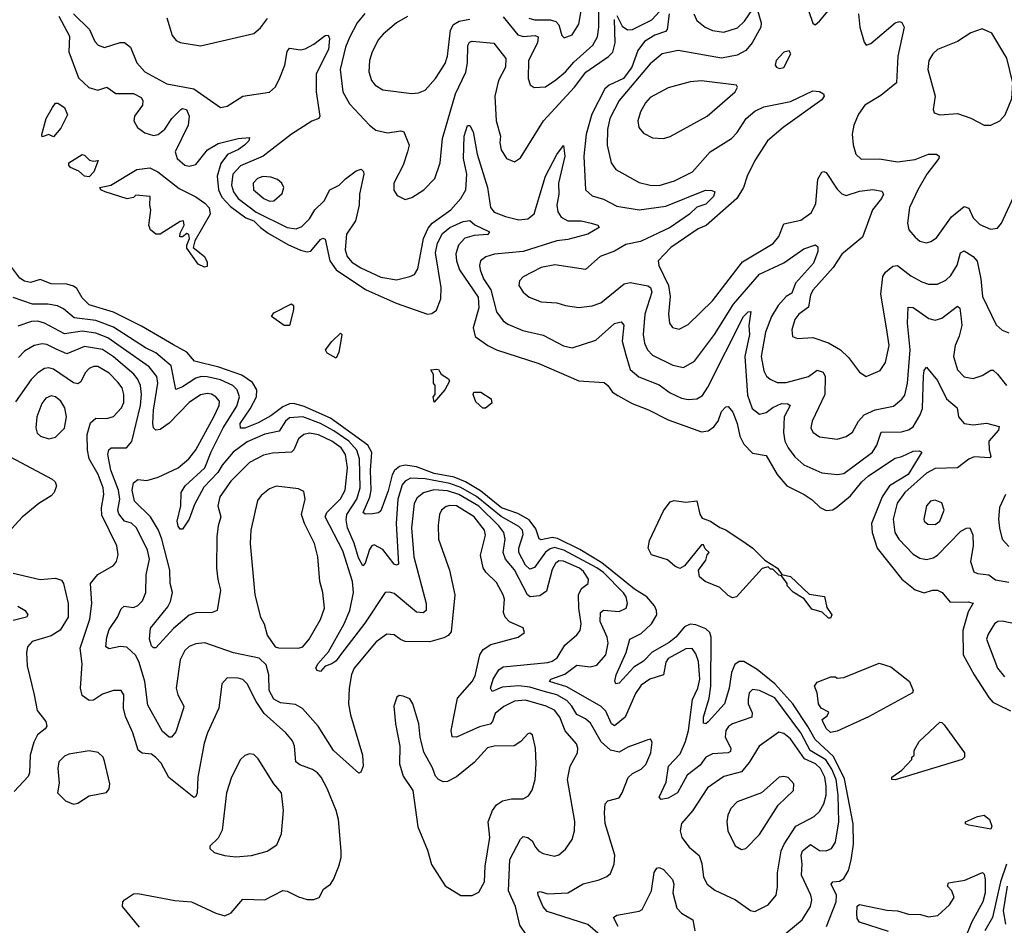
# Model space of a CAD drawing. Extents: x 1771496 to 1971148, y 471553 to 643630.
# Tile 517 of 656: x 1839014 to 1843435, y 631630 to 635699. Entities that reach past the tile are written whole.
import ezdxf

# ---------------------------------------------------------------- set-up
doc = ezdxf.new("R2010")
doc.units = 0

msp = doc.modelspace()

# ---------------------------------------------------------------- linework, layer by layer
at = {"layer": '0CON10XD'}
for points in [[(1842557.1, 635735), (1842575, 635683.3), (1842585, 635676.2), (1842605, 635692), (1842722.7, 635835)], [(1841185, 635712.2), (1841251.3, 635631.3), (1841275, 635623.7), (1841327.7, 635627.7), (1841341.2, 635621.2), (1841338.4, 635595), (1841299, 635515), (1841296.5, 635435), (1841305.6, 635405.6), (1841324.2, 635394.2), (1841375, 635396.9), (1841421.1, 635428.9), (1841465, 635464.6), (1841501.9, 635508.1), (1841587.2, 635585), (1841607.7, 635622.3), (1841614.4, 635665.6), (1841614.5, 635775)], [(1839255.8, 635725), (1839327.9, 635655), (1839350.8, 635600.8), (1839366, 635585), (1839395, 635574.5), (1839465, 635596.9), (1839485, 635595.7), (1839510.8, 635575), (1839539.1, 635505), (1839575, 635463.8), (1839675, 635410), (1839795, 635388.1), (1839915, 635304.2), (1839945, 635310), (1840015.5, 635354.5), (1840135, 635373.6), (1840162.6, 635397.4), (1840181.9, 635438.1), (1840204.2, 635495), (1840214.8, 635555.2), (1840225, 635570.8), (1840275, 635563.5), (1840295, 635567.3), (1840335, 635588.8), (1840385, 635628.1), (1840399.1, 635629.1), (1840404.4, 635614.4), (1840399.8, 635565), (1840345.3, 635455), (1840344.7, 635375), (1840361.1, 635265), (1840357.5, 635255), (1840325, 635242.5), (1840235, 635184.6), (1840107.3, 635085), (1840005, 635042.4), (1839970.4, 635005), (1839964.1, 634955), (1839973.4, 634925), (1839994.5, 634895), (1840075, 634834.6), (1840215, 634765.2), (1840255, 634758.9), (1840280.7, 634769.3), (1840315, 634804.6), (1840339.2, 634845), (1840380.4, 634885), (1840406.4, 634933.6), (1840447.8, 634955), (1840476.1, 634983.9), (1840525, 635019.4), (1840546.7, 635026.7), (1840557.3, 635017.3), (1840558.5, 635005), (1840539.8, 634915), (1840538.8, 634865), (1840521.2, 634795), (1840481.8, 634735), (1840475.8, 634665), (1840483.6, 634635), (1840505, 634609.7), (1840545, 634583.3), (1840635, 634541.7), (1840705, 634530), (1840765.4, 634544.6), (1840786, 634554), (1840801.2, 634578.8), (1840827.3, 634715), (1840847.4, 634762.6), (1840866.1, 634783.9), (1840949.7, 634845), (1840994.7, 634895), (1841016.6, 634935), (1841021.3, 635005), (1841006.1, 635075), (1841009.7, 635175), (1841025, 635223.3), (1841035, 635223.8), (1841050, 635195), (1841067.4, 635095), (1841114, 634945), (1841127.3, 634855), (1841145, 634834.7), (1841195, 634814.8), (1841255, 634799.2), (1841295, 634803.4), (1841323.4, 634826.6), (1841375.3, 634995), (1841425, 635092.5), (1841455, 635133.3), (1841461.6, 635085), (1841432.9, 634965), (1841435.2, 634915), (1841425.8, 634865.8), (1841430.8, 634835), (1841445, 634811.2), (1841475, 634795.8), (1841534.7, 634794.7), (1841580, 634785), (1841610, 634775), (1841616, 634765), (1841565, 634735.7), (1841475, 634711.8), (1841425, 634705.8), (1841275, 634656.8), (1841145.3, 634644.7), (1841107.4, 634632.6), (1841083.6, 634615), (1841078.2, 634595), (1841081.2, 634575), (1841096.9, 634535), (1841129.4, 634485), (1841155, 634385.7), (1841184.5, 634345), (1841205, 634330.9), (1841272.9, 634302.9), (1841365, 634281.4), (1841455, 634233.8), (1841495, 634223.8), (1841601, 634259), (1841685, 634333.6), (1841715, 634341.4), (1841726, 634326), (1841719.5, 634255), (1841735, 634192.9), (1841755, 634126.7), (1841793.4, 634093.4), (1841885, 634058.1), (1841935, 634022), (1841985, 633998), (1842015, 633992.4), (1842055, 633994.6), (1842079.3, 634010.7), (1842103, 634047), (1842263.3, 634365), (1842285, 634386), (1842297, 634387), (1842288.2, 634325), (1842290.2, 634285), (1842270.2, 634185), (1842281.3, 634011.3), (1842302.3, 633952.3), (1842335, 633926.7), (1842365, 633933.5), (1842395, 633955.7), (1842435, 633974.2), (1842462.3, 633972.3), (1842472.9, 633965), (1842445.8, 633915), (1842443.4, 633843.4), (1842450.2, 633805), (1842464.7, 633775), (1842494.1, 633734.1), (1842535, 633698.9), (1842615, 633662.7), (1842685, 633655.3), (1842715, 633659.3), (1842843.5, 633755), (1842863.3, 633786.7), (1842882.2, 633845), (1842973, 633847), (1843005, 633856.5), (1843025, 633869.5), (1843057.2, 633922.8), (1843067.7, 633952.3), (1843071.6, 634098.4), (1843075, 634122.5), (1843085, 634137.5), (1843135, 634078.1), (1843175.3, 633995), (1843222.7, 633955), (1843230, 633915), (1843254.5, 633885), (1843295, 633878.8), (1843355, 633885.7), (1843411.7, 633871.7), (1843408.9, 633855), (1843365.3, 633805), (1843367.4, 633767.4)], [(1840563.7, 635726.3), (1840529, 635685), (1840495, 635618.5), (1840477.4, 635575), (1840452.9, 635475), (1840465.3, 635375), (1840495, 635320), (1840584.7, 635224.7), (1840612.6, 635202.6), (1840665, 635190), (1840725, 635199.4), (1840738.8, 635195), (1840762.1, 635135), (1840754.7, 635105.3), (1840735.4, 635044.6), (1840694.5, 634965), (1840693.5, 634933.5), (1840708.8, 634908.8), (1840745, 634891.2), (1840775, 634900), (1840828, 634935), (1840878.6, 634985), (1840901.5, 635055), (1840911.8, 635165), (1840970.4, 635365), (1841016.5, 635463.5), (1841024.5, 635505), (1841026.7, 635583.3), (1841032.9, 635597.1), (1841045, 635602.7), (1841142.7, 635592.7), (1841196.5, 635525), (1841194.6, 635485), (1841164.1, 635425), (1841146.7, 635355), (1841152.8, 635245), (1841172.7, 635175), (1841170.4, 635145), (1841175, 635113.8), (1841200, 635075), (1841235, 635060.8), (1841262.6, 635077.4), (1841365.4, 635245), (1841505, 635396.2), (1841556.5, 635463.5), (1841657, 635533), (1841676.5, 635553.5), (1841687.5, 635595), (1841685, 635700)], [(1841300, 635705), (1841325, 635698.4), (1841395, 635698.5), (1841420.6, 635690.6), (1841435.3, 635675), (1841447.5, 635627.5), (1841457.9, 635617.9), (1841495, 635630.5), (1841525, 635679.2), (1841537.7, 635755)], [(1841930.3, 635725), (1841921.2, 635655), (1841913.3, 635645), (1841865, 635630), (1841818.8, 635601.2), (1841790, 635560), (1841763.2, 635485), (1841724.8, 635435), (1841661.1, 635405), (1841641.4, 635388.6), (1841582.3, 635275), (1841557.8, 635185), (1841546.3, 635085), (1841554.7, 634934.7), (1841585, 634907.1), (1841635, 634893.1), (1841695, 634860.5), (1841795, 634844.3), (1841915, 634861), (1842092.9, 634932.9), (1842121.7, 634931.7), (1842135.7, 634925), (1842128.9, 634905), (1842095, 634869.6), (1842054.1, 634855.9), (1842021.8, 634825), (1841935, 634765.6), (1841801.9, 634701.9)], [(1842325, 635746.2), (1842343.5, 635685), (1842341.8, 635665), (1842303.5, 635595), (1842275, 635561.1), (1842235, 635539), (1842165, 635526.2), (1841970.1, 635560.1), (1841898.6, 635545), (1841845, 635500.7), (1841705.3, 635335), (1841663.2, 635255), (1841653.2, 635205), (1841652, 635135), (1841669.6, 635055), (1841690, 635025), (1841795, 634967.5), (1841844.7, 634954.7), (1841885, 634953.3), (1841954.5, 634974.5), (1842035.5, 635015), (1842114.3, 635105.7), (1842209.3, 635165), (1842235, 635191.5), (1842275.8, 635254.2), (1842315, 635287.6), (1842355, 635307.4), (1842475, 635331.2), (1842575, 635378.8), (1842605, 635376.9), (1842622.5, 635365), (1842625.6, 635355), (1842615, 635338.5), (1842441.8, 635215), (1842371.5, 635155), (1842315, 635065.7), (1842280.8, 634995), (1842264.2, 634945), (1842233.8, 634895), (1842096, 634774), (1842060.7, 634759.3), (1841937.3, 634675), (1841880.6, 634615), (1841883.1, 634595), (1841927.6, 634505), (1841934.8, 634455), (1841926.9, 634375), (1841932.2, 634335), (1841945.5, 634315.5), (1841975, 634308.1), (1842015, 634329.5), (1842124.8, 634435.2), (1842259, 634611), (1842396.6, 634693.4), (1842421.9, 634725), (1842445, 634781.1), (1842521.7, 634798.3), (1842568.3, 634831.7), (1842589.2, 634870.8), (1842597.6, 634982.4), (1842615, 635013.3), (1842625, 635016.7), (1842635, 635011.9), (1842685, 634937.3), (1842705, 634917.1), (1842725, 634909.2), (1842785, 634927.8), (1842844.1, 634935.9), (1842885, 634928.9), (1842892.2, 634915), (1842883.2, 634895), (1842842.6, 634845), (1842798.7, 634721.3), (1842705.5, 634645), (1842666.9, 634585), (1842576.6, 634485), (1842565, 634462.5), (1842555, 634407.1), (1842512.7, 634375), (1842495, 634352), (1842481.5, 634305), (1842484, 634275), (1842505.9, 634265.9), (1842575, 634271.1), (1842645, 634246.2), (1842700, 634215), (1842735, 634181.4), (1842784.2, 634115), (1842815, 634095.7), (1842876.9, 634123.1), (1842901.9, 634158.1), (1842917.5, 634235), (1842905.4, 634315), (1842880.6, 634465), (1842888.8, 634545), (1842901.1, 634565), (1842935, 634591.5), (1842955, 634594.6), (1843015, 634548), (1843065, 634520.5), (1843095, 634510.9), (1843135, 634510.5), (1843172.1, 634527.9), (1843195, 634550), (1843223.7, 634596.3), (1843238.1, 634651.9), (1843255, 634659.6), (1843295, 634634.6), (1843313.1, 634613.1), (1843329.7, 634535), (1843337.5, 634455), (1843398.3, 634328.3), (1843425, 634304.3), (1843455, 634292)], [(1841695, 635718), (1841719.7, 635669.7), (1841743.6, 635653.6), (1841765, 635655.3), (1841851.7, 635698.3), (1841887.3, 635735)], [(1842040.3, 635725), (1842054.6, 635695), (1842092.1, 635665), (1842125, 635650.8), (1842175, 635643)], [(1842175, 635643), (1842237.4, 635662.6), (1842268.1, 635691.9), (1842305, 635744.3)], [(1842780, 635725), (1842785.5, 635665), (1842805, 635597.5), (1842815, 635583.8), (1842835, 635592), (1842945, 635684.4), (1842965, 635690), (1842975, 635685.8), (1842985.7, 635665), (1842957.5, 635535), (1842951.4, 635415), (1842881.2, 635358.8), (1842809.4, 635315), (1842780, 635275), (1842758.9, 635225), (1842752.1, 635185), (1842756.9, 635136.9), (1842768.9, 635095), (1842792.3, 635072.3), (1842875, 635073.8), (1842955, 635060.7), (1843035, 635070.6), (1843095, 635094.6), (1843131.2, 635095), (1843141.9, 635085), (1843141.2, 635075), (1843087.6, 635005), (1843046.7, 634935), (1843010, 634855), (1843000, 634785), (1843006.9, 634755), (1843035, 634721.4), (1843055, 634703.3), (1843085, 634696.5), (1843105, 634701.5), (1843130.9, 634719.1), (1843197.6, 634812.4), (1843255, 634859.2), (1843275, 634852.2), (1843295, 634808.5), (1843325, 634778.1), (1843372.7, 634757.3), (1843405, 634762.5), (1843421.9, 634785), (1843477.8, 634905)], [(1839189.9, 635715), (1839237.8, 635625), (1839234.8, 635554.8), (1839277.7, 635437.7), (1839324.8, 635394.8), (1839365, 635382.3), (1839405, 635395.5), (1839445, 635367.9), (1839525, 635366.7), (1839558.8, 635348.8), (1839566.2, 635335), (1839564.7, 635315), (1839528.8, 635265), (1839526.4, 635245), (1839543.1, 635215), (1839575, 635191.1), (1839615, 635178.5), (1839635, 635183.2), (1839665, 635207.3), (1839696.9, 635255), (1839737.5, 635295), (1839745, 635300.4), (1839762.5, 635295), (1839774.7, 635265), (1839770.7, 635225), (1839711.8, 635105), (1839720.4, 635075), (1839755, 635045.3), (1839775, 635040.7), (1839805, 635048.4), (1839856.4, 635113.6), (1839905, 635142.5), (1839995.4, 635165.4), (1840045, 635170), (1840042.5, 635155), (1840022.9, 635135), (1839996.4, 635115), (1839946.2, 635093.8), (1839916.9, 635053.1)], [(1839675, 635706.7), (1839698.3, 635628.3), (1839715.7, 635605.7), (1839735, 635596), (1839825, 635582), (1840065, 635637.1), (1840095, 635662.5), (1840126, 635704)], [(1840755, 635712.5), (1840705.4, 635684.6), (1840645.5, 635634.5), (1840625, 635609.2), (1840596.4, 635555), (1840584.6, 635515), (1840581.2, 635465), (1840593.1, 635425), (1840610, 635405), (1840645, 635383.6), (1840775, 635367.8), (1840805, 635370), (1840835, 635381.9), (1840881.1, 635435), (1840925, 635502.5), (1840935.3, 635535), (1840948.5, 635651.5), (1840962.4, 635677.6), (1840987.3, 635692.7), (1841035, 635701.9)], [(1843375, 635224.2), (1843415, 635244.2), (1843439.2, 635270.8), (1843469.5, 635345), (1843473.4, 635415), (1843446.1, 635526.1), (1843378.8, 635638.8), (1843335, 635657.5), (1843285, 635640), (1843225, 635600.6), (1843135.7, 635565), (1843114.4, 635545), (1843095.6, 635515), (1843091.1, 635475), (1843124.5, 635355), (1843116, 635295), (1843120, 635280), (1843145, 635271.1), (1843225, 635277.1), (1843285, 635256.7), (1843345, 635224.3), (1843375, 635224.2)], [(1842425, 635480), (1842445, 635483.8), (1842476.7, 635545), (1842468.3, 635558.3), (1842445, 635553.3), (1842411.2, 635515), (1842406.7, 635495), (1842412.5, 635485), (1842425, 635480)], [(1841905, 635165.7), (1841935, 635174.3), (1842100, 635265), (1842226, 635375), (1842236.7, 635395), (1842232.5, 635405), (1842075.5, 635424.5), (1842025, 635419.5), (1841925, 635392.5), (1841845, 635348.5), (1841823.5, 635325), (1841801.5, 635285), (1841789.1, 635245), (1841793.9, 635213.9), (1841815, 635188.6), (1841855, 635168.6), (1841905, 635165.7)], [(1839165, 635172.5), (1839145, 635182.5), (1839115, 635172.5), (1839113, 635183), (1839133.3, 635255), (1839161.2, 635305), (1839175, 635323.3), (1839185, 635324), (1839215, 635304.4), (1839228.5, 635271.5), (1839199.2, 635210.8), (1839165, 635172.5)], [(1839325, 634993.3), (1839305, 634995.7), (1839278.8, 635018.8), (1839242.5, 635035), (1839234.2, 635045), (1839234.1, 635055.9), (1839295, 635092.5), (1839305, 635090), (1839327.5, 635067.5), (1839345, 635062.5), (1839366.7, 635066.7), (1839346, 635015), (1839325, 634993.3)], [(1839843, 634587), (1839815, 634600), (1839765, 634672.5), (1839764.3, 634685.7), (1839776.7, 634715), (1839773, 634733), (1839765, 634737.5), (1839745, 634723.3), (1839733.3, 634723.3), (1839735, 634740), (1839752.5, 634775), (1839750, 634795), (1839735, 634792.5), (1839645, 634735.7), (1839625, 634735.8), (1839601.2, 634755), (1839594.3, 634774.3), (1839602.5, 634842.5), (1839597.5, 634865), (1839600, 634905), (1839535, 634910), (1839525, 634900), (1839496.2, 634893.8), (1839397.5, 634925), (1839377.5, 634935), (1839373.3, 634945), (1839422.5, 634955), (1839540, 635025), (1839597.5, 635032.5), (1839634.3, 635015), (1839730.4, 634940.4), (1839805, 634902.9), (1839845, 634874.4), (1839865, 634853.8), (1839869.2, 634825), (1839800, 634705), (1839793.3, 634675), (1839843.3, 634635), (1839855, 634610), (1839855, 634590), (1839843, 634587)], [(1839916.9, 635053.1), (1839900.3, 634995), (1839906.6, 634935), (1839921.9, 634901.9), (1839960.2, 634860.2), (1840029, 634809), (1840065.6, 634795), (1840094.5, 634764.5), (1840130.1, 634740.1), (1840218.3, 634688.3), (1840275, 634663.3), (1840305, 634655.8), (1840321.6, 634658.4), (1840365, 634711.9), (1840375, 634717.1), (1840385, 634712.5), (1840406.1, 634615), (1840434.6, 634574.6), (1840566.7, 634486.7), (1840704.8, 634424.8), (1840845, 634375.4), (1840865, 634378.2), (1840885.7, 634394.3), (1840904.7, 634445), (1840906.8, 634495), (1840881.2, 634651.2), (1840889.3, 634695), (1840912.6, 634737.4), (1840945, 634765.1), (1841005, 634792.4), (1841035, 634796.9), (1841057.6, 634777.6), (1841123.8, 634745), (1841116.3, 634733.7), (1841055, 634729.1), (1841012.7, 634717.3), (1840984.8, 634685.2), (1840972.7, 634647.3), (1840975.3, 634614.7), (1840988.7, 634575), (1841072.2, 634452.2), (1841075.8, 634404.2), (1841050.5, 634315), (1841059.6, 634275), (1841116.5, 634235), (1841155, 634215.9), (1841345, 634154.6), (1841525, 634076.1), (1841638.6, 634068.6), (1841655, 634055.8), (1841675, 634025.5), (1841700.1, 634010.1), (1841763.9, 633973.9), (1841836.6, 633946.6), (1841925, 633900.3), (1842075, 633847.2), (1842105, 633851.6), (1842130.1, 633869.9), (1842150.2, 633895), (1842165, 633937.8), (1842185, 633960), (1842195, 633960.8), (1842215.9, 633935), (1842235.2, 633885), (1842247.6, 633827.6), (1842265, 633791.9), (1842305, 633750.5), (1842365, 633740.8), (1842415.7, 633655.7), (1842459.1, 633605), (1842535.6, 633565), (1842571.6, 633541.6), (1842607.6, 633507.6), (1842635, 633493.8), (1842665, 633496.9), (1842685, 633509.3), (1842745, 633559.5), (1842795, 633622.2), (1842825, 633649.2), (1842945, 633729.2), (1842975, 633736.7), (1843025, 633760.3), (1843052.1, 633762.1), (1843064, 633755), (1843002.6, 633655), (1842919.5, 633605), (1842887.2, 633555), (1842838.5, 633435), (1842841.1, 633395), (1842864.1, 633325), (1842975, 633185.4), (1843035, 633136.4), (1843075, 633123.1), (1843112.5, 633135), (1843135.6, 633135.6), (1843155.5, 633125.5), (1843192.1, 633082.1), (1843272.5, 633082.5), (1843295, 633076.7), (1843272.2, 633037.8), (1843249, 632955), (1843250.7, 632845), (1843298.9, 632755), (1843365, 632653.1), (1843383, 632633), (1843405, 632622.4), (1843462.8, 632592.8)], [(1840135, 634883.7), (1840155, 634884.7), (1840192.6, 634917.4), (1840199.2, 634945), (1840190.8, 634965), (1840171.4, 634981.4), (1840141.5, 634991.5), (1840105, 634993.9), (1840081.9, 634985), (1840062.7, 634965), (1840062.9, 634935), (1840110, 634895), (1840135, 634883.7)], [(1841801.9, 634701.9), (1841735, 634689.4), (1841685, 634658.5), (1841620.8, 634635), (1841555, 634576.2), (1841417, 634597), (1841355.3, 634584.7), (1841275, 634544), (1841257.5, 634525), (1841255.7, 634505), (1841274.4, 634475), (1841301.7, 634451.7), (1841355, 634430.4), (1841425, 634426.5), (1841464.1, 634414.1), (1841525, 634405.5), (1841585, 634412.7), (1841622.7, 634427.3), (1841727.5, 634512.5), (1841755, 634517.4), (1841835, 634503.2), (1841845.8, 634495), (1841851.6, 634475), (1841821.1, 634375), (1841813.6, 634283.6), (1841818.8, 634245), (1841832.8, 634215), (1841855, 634191.5), (1841947.3, 634147.3), (1841995, 634136.2), (1842043.6, 634165), (1842134.2, 634285), (1842219.4, 634420.6), (1842336.2, 634555), (1842445, 634605.9), (1842535, 634669.5), (1842587.3, 634687.3), (1842597.8, 634677.8), (1842598, 634658), (1842578.4, 634605), (1842497.8, 634515), (1842480.6, 634469.4), (1842455, 634454.7), (1842420, 634415), (1842389.3, 634365), (1842363, 634295), (1842343.8, 634185), (1842355, 634121.4), (1842367.1, 634097.1), (1842383.2, 634083.2), (1842415, 634069.3), (1842455, 634068.6), (1842555, 634095.8), (1842595, 634124), (1842621.5, 634115), (1842630.2, 634095), (1842629.7, 634015), (1842571.8, 633895), (1842566.9, 633865), (1842575.7, 633845), (1842604.7, 633824.7), (1842685, 633814.5), (1842724.6, 633825.4), (1842753.1, 633845), (1842780, 633895), (1842805, 633923.1), (1842854.8, 633945.2), (1842938.1, 633961.9), (1842975, 633993.5), (1842987.8, 634012.2), (1843000.9, 634065), (1843012.4, 634215), (1843000.7, 634335), (1843002.9, 634407.1), (1843025, 634405.5), (1843096.6, 634356.6), (1843125, 634348), (1843155, 634358.4), (1843225, 634411.9), (1843235, 634403.3), (1843242, 634355), (1843243.6, 634325), (1843232.4, 634277.6), (1843213.8, 634235), (1843207.1, 634185), (1843225.4, 634125), (1843255, 634093.6), (1843295, 634087.1), (1843335, 634099.6), (1843375, 634124.5), (1843385, 634123.5), (1843405, 634106.7), (1843444.2, 634055)], [(1842635.9, 631625), (1842680.6, 631735), (1842681.6, 631765), (1842657.8, 631815), (1842665.5, 631824.5), (1842695, 631828.4), (1842715, 631840), (1842735, 631875.5), (1842747.9, 631922.1), (1842757.6, 631995), (1842756.8, 632085), (1842717.2, 632287.2), (1842668.7, 632388.7), (1842585, 632464), (1842553.3, 632523.3), (1842485.4, 632625.4), (1842405, 632714.9), (1842325, 632779), (1842265, 632815.3), (1842245, 632815.3), (1842225, 632802.1), (1842209.6, 632765), (1842199.4, 632695), (1842178.9, 632625), (1842105, 632544), (1842095, 632535.5), (1842085, 632538), (1842083.9, 632565), (1842109.1, 632650.9), (1842116.8, 632705), (1842118.5, 632925), (1842112.1, 632945), (1842095, 632962.3), (1842049.5, 632979.5), (1842025, 632982.2), (1841999.4, 632970.6), (1841960, 632925), (1841929.6, 632900.4), (1841853.5, 632856.5), (1841815, 632815.9), (1841771.1, 632788.9), (1841705, 632717.5), (1841690, 632715), (1841686, 632726), (1841692.1, 632755), (1841737.1, 632855), (1841754.2, 632915.8), (1841805, 632940.8), (1841851.1, 632985), (1841874.7, 633025), (1841873.7, 633045), (1841864.2, 633065), (1841830.4, 633105), (1841775, 633140.5), (1841627.7, 633257.7), (1841529, 633319), (1841428.1, 633368.1), (1841405, 633371.9), (1841355, 633362.2), (1841345.7, 633365.7), (1841330.9, 633410.9), (1841301.1, 633451.1), (1841250.5, 633480.5), (1841177.2, 633505), (1841082.2, 633582.2), (1841015, 633622.5), (1840965, 633643.7), (1840875, 633660.4), (1840795, 633689.7), (1840745, 633697.4), (1840719.3, 633690.7), (1840696.4, 633673.6), (1840685.8, 633654.2), (1840667.8, 633582.2), (1840635, 633492), (1840625, 633482.5), (1840598.6, 633478.6), (1840565, 633477.5), (1840555.6, 633485), (1840586.4, 633553.6), (1840592, 633585), (1840589.4, 633675), (1840594.8, 633754.8), (1840576.5, 633786.5), (1840409, 633909), (1840291, 633961), (1840245, 633974.3), (1840225, 633972.6), (1840195, 633958.9), (1840141.3, 633918.7), (1840085, 633887.1), (1840025, 633863.8), (1840005, 633863.7), (1840003.1, 633885), (1840049.4, 633950.6), (1840077.4, 634005), (1840079.3, 634035), (1840059.4, 634069.4), (1840010.9, 634100.9), (1839907.4, 634137.4), (1839799.2, 634165), (1839763.8, 634205), (1839705, 634238.2), (1839561.4, 634321.4), (1839435, 634384.1), (1839325, 634417.3), (1839295, 634449.3), (1839270.8, 634490.8), (1839255, 634501.6), (1839225, 634509.8), (1839155, 634511.7), (1839105, 634531.8), (1839062.2, 634517.8), (1839035, 634523.9), (1839015, 634537.3), (1838955.3, 634615.3)], [(1842390.1, 631539.9), (1842527.9, 631655), (1842564.6, 631715), (1842570.3, 631745), (1842566.5, 631765), (1842524.7, 631855), (1842527.8, 631905), (1842522.3, 631945), (1842528.8, 631965), (1842565, 631992.3), (1842605, 631966.2), (1842635.4, 631964.6), (1842659.2, 631975), (1842677.2, 632002.8), (1842692.5, 632095), (1842688.8, 632215), (1842679.4, 632285), (1842661.2, 632331.2), (1842633.2, 632373.2), (1842563.2, 632415), (1842522, 632495), (1842405, 632651.2), (1842335, 632684.3), (1842305, 632690), (1842288.8, 632675), (1842284.1, 632645), (1842285.3, 632625), (1842302.6, 632585), (1842300.9, 632565), (1842214.4, 632535), (1842196.7, 632523.3), (1842184, 632505), (1842181.6, 632475), (1842207.6, 632425), (1842205, 632411.1), (1842195, 632404.3), (1842125, 632400), (1842095.4, 632385), (1842070, 632350), (1842011.6, 632305), (1841967.1, 632225), (1841925, 632201.8), (1841894.6, 632194.6), (1841885.7, 632205), (1841916.7, 632273.3), (1841926.6, 632345), (1841979.2, 632400.8), (1842004.1, 632455), (1842016.6, 632505), (1842035.6, 632645), (1842059.4, 632695), (1842067.7, 632735), (1842062, 632815), (1842050.3, 632850.3), (1842033.1, 632873.1), (1842005, 632872.5), (1841925, 632828.7), (1841915, 632812), (1841904.4, 632755.6), (1841843.1, 632735), (1841805, 632708.2), (1841778.3, 632671.7), (1841732.6, 632565), (1841685, 632526.1), (1841670.9, 632535), (1841645, 632592.7), (1841625, 632613.5), (1841471.2, 632701.2), (1841393.3, 632725), (1841398.8, 632735), (1841462, 632758), (1841515, 632798.4), (1841575, 632791.8), (1841605, 632798), (1841645.9, 632845), (1841656.8, 632896.8), (1841651.9, 632925), (1841620.5, 632995), (1841622.1, 633035), (1841635, 633045.4), (1841705, 633040.3), (1841737.5, 633055), (1841743.6, 633075), (1841737.1, 633105), (1841725, 633123.5), (1841635.4, 633215), (1841605, 633236.7), (1841457.3, 633315), (1841415, 633326.7), (1841395, 633321.5), (1841375, 633307), (1841325, 633237.7), (1841305, 633230), (1841285, 633248.2), (1841255.2, 633305), (1841254.5, 633325), (1841274.8, 633385), (1841270.9, 633405), (1841255, 633422), (1841175, 633466.1), (1841065, 633555.9), (1840995, 633596.8), (1840945, 633615.4), (1840835, 633636.4), (1840768.8, 633638.8), (1840745.3, 633625), (1840731.7, 633608.3), (1840712.4, 633545), (1840703.8, 633435), (1840715, 633252), (1840705, 633247.3), (1840695, 633251.8), (1840645, 633318.2), (1840605, 633338.6), (1840595, 633334.3), (1840585, 633318.6), (1840565, 633256.7), (1840555, 633245.5), (1840535, 633280.9), (1840516.1, 633346.1), (1840486.1, 633415), (1840479.1, 633450.9), (1840482.6, 633475), (1840527, 633545), (1840542.7, 633595), (1840539.9, 633725), (1840527.4, 633765), (1840491.7, 633805), (1840425, 633851.8), (1840365, 633883.8), (1840285, 633915.1), (1840225, 633910.2), (1840208, 633895), (1840179.6, 633849.6), (1840115, 633836.2), (1840035, 633801.5), (1839973, 633755), (1839922.8, 633697.2), (1839903.8, 633665), (1839840.9, 633599.1), (1839799.3, 633520.7), (1839775, 633454), (1839745, 633410), (1839735, 633410), (1839725, 633423.8), (1839720.9, 633445), (1839737.1, 633515), (1839738.5, 633575), (1839757.1, 633605), (1839845.2, 633684.8), (1839873.4, 633756.6), (1839927.1, 633865), (1839988.4, 633961.6), (1840000.9, 634005), (1839990, 634035), (1839970.7, 634055), (1839915, 634080.6), (1839855.9, 634094.1), (1839828.8, 634095), (1839805, 634087.8), (1839745, 634049.3), (1839715, 634036.9), (1839693.4, 634143.4), (1839625, 634202.1), (1839578.2, 634225), (1839435, 634317.6), (1839355, 634346.8), (1839258.7, 634358.7), (1839210.4, 634400.4), (1839183.1, 634413.1), (1839140.1, 634420.1), (1839070.6, 634420.6), (1838985, 634450.3)], [(1840225, 634324.2), (1840201.4, 634325), (1840144, 634365), (1840155, 634381.2), (1840235, 634422.5), (1840242.5, 634415), (1840243.8, 634395), (1840225, 634324.2)], [(1839652.7, 633365), (1839636.5, 633405), (1839600.9, 633465), (1839530, 633535), (1839519.5, 633585), (1839525, 633618), (1839545, 633632.2), (1839585, 633628.8), (1839635, 633643.1), (1839725, 633685.3), (1839774, 633726), (1839804.5, 633765.5), (1839886.1, 633915), (1839909.4, 633965), (1839911.5, 633985), (1839895, 634004.6), (1839875, 634016.4), (1839855, 634019.7), (1839825, 634013.5), (1839775, 633978.6), (1839685, 633885.8), (1839645, 633856.9), (1839625, 633853.8), (1839614.8, 633864.8), (1839611, 633885), (1839614, 633945), (1839634, 634065), (1839629, 634095), (1839595, 634139.5), (1839480.4, 634220.4), (1839409.9, 634269.9), (1839355, 634290.3), (1839295, 634299), (1839215, 634287.5), (1839125, 634336), (1839095, 634343.6), (1839067.3, 634342.7), (1839005, 634322.5)], [(1840435, 634177.5), (1840395, 634200), (1840386.7, 634215), (1840415, 634252.5), (1840455, 634290), (1840460, 634285), (1840457.5, 634265), (1840446.7, 634205), (1840435, 634177.5)], [(1841288.1, 631588.1), (1841260, 631630), (1841240.3, 631715), (1841208.9, 631785), (1841214.1, 631925), (1841262.5, 632017.5), (1841275, 632028.2), (1841295, 632024.6), (1841315, 632008.9), (1841330.6, 631980.6), (1841345, 631963.1), (1841365, 631952.2), (1841415, 631940), (1841435, 631947.1), (1841465, 631972.5), (1841494.4, 632015), (1841505.4, 632054.6), (1841506.2, 632096.2), (1841473.3, 632285), (1841485.3, 632344.7), (1841518.1, 632405), (1841520.6, 632425), (1841514.6, 632444.6), (1841463.2, 632503.2), (1841438.6, 632565), (1841415, 632595.8), (1841378.1, 632615), (1841285, 632641.6), (1841235, 632637.5), (1841187, 632613), (1841149, 632581), (1841137.4, 632545), (1841126.1, 632533.9), (1841079.1, 632520.9), (1840975, 632474.6), (1840956.2, 632476.2), (1840951.1, 632505), (1840979.8, 632650.2), (1841045, 632724.5), (1841059, 632751), (1841080, 632845), (1841095, 632868.5), (1841128.8, 632891.2), (1841252.5, 632925), (1841280, 632945), (1841275, 632966.7), (1841213.8, 632993.8), (1841193.9, 633013.9), (1841186.5, 633035), (1841190.4, 633095), (1841185.4, 633115), (1841155, 633170.6), (1841106.9, 633216.9), (1841095.4, 633235.4), (1841082.2, 633292.2), (1841105, 633382.5), (1841100.4, 633405), (1841055, 633465.7), (1840975, 633514.2), (1840945, 633516.5), (1840928.8, 633511.2), (1840908.5, 633495), (1840898.8, 633475), (1840892.6, 633427.4), (1840894.5, 633365), (1840943.5, 633225), (1840967.5, 633115), (1840951.1, 632948.9), (1840937.7, 632932.3), (1840918.5, 632921.5), (1840855, 632903.9), (1840745, 632904.7), (1840723.3, 632913.3), (1840695, 632935.6), (1840661.7, 632938.3), (1840615, 632903.5), (1840515.2, 632784.8), (1840503.5, 632756.5), (1840493.2, 632695), (1840490.3, 632625), (1840498.9, 632575), (1840553.6, 632395), (1840555.5, 632344.5), (1840545, 632317.5), (1840536, 632314), (1840422.5, 632415), (1840353.9, 632523.9), (1840283.9, 632603.9), (1840252.4, 632622.4), (1840185, 632629.7), (1840155, 632645.4), (1840133.4, 632685), (1840132.4, 632755), (1840120.7, 632800.7), (1840089.8, 632829.8), (1839974.4, 632854.4), (1839845, 632899.5), (1839805, 632894.4), (1839775, 632882.2), (1839755, 632864.2), (1839735, 632823.3), (1839716.2, 632695), (1839723.9, 632665), (1839750.9, 632615), (1839750, 632605), (1839715, 632499.2), (1839696, 632475), (1839685, 632474.4), (1839655, 632501.1), (1839589.4, 632619.4), (1839575.8, 632725), (1839550.6, 632810.6), (1839535, 632842.7), (1839495, 632879.3), (1839465, 632883.2), (1839415, 632872.1), (1839401.3, 632881.3), (1839404.8, 632924.7), (1839415, 632958.2), (1839453.2, 633015), (1839468.8, 633051.2), (1839483.3, 633063.3), (1839525, 633057.1), (1839545, 633066.9), (1839565, 633088), (1839580.4, 633125), (1839581.9, 633205), (1839596.9, 633275), (1839587.5, 633315), (1839537.6, 633415), (1839516.2, 633436.2), (1839485, 633445.3), (1839458.5, 633478.5), (1839454.5, 633495), (1839463, 633545), (1839457.9, 633585), (1839423.4, 633675), (1839408.9, 633745), (1839413.8, 633766.2), (1839424.2, 633775), (1839493.3, 633775), (1839517, 633803), (1839555.5, 633965), (1839560.2, 634015), (1839556, 634055), (1839543.4, 634085), (1839526.3, 634106.3), (1839435, 634184.4), (1839385, 634216.2), (1839305, 634230.4), (1839225, 634197.1), (1839177.9, 634217.9), (1839135, 634239.8), (1839115, 634242.8), (1839078.6, 634235), (1839035, 634209.7), (1839008.9, 634181.1)], [(1839552.1, 631622.1), (1839475.6, 631715), (1839476.9, 631735), (1839484.3, 631745), (1839525, 631771.5), (1839545, 631772.5), (1839710.9, 631740.9), (1839785, 631735.4), (1839895, 631684), (1839935, 631672.5), (1839963.9, 631686.1), (1840015, 631747.8), (1840115, 631743.6), (1840195, 631785.5), (1840215, 631783.6), (1840265, 631757.5), (1840304.3, 631745.7), (1840334.5, 631745.5), (1840358, 631755), (1840378.2, 631791.8), (1840410, 631815), (1840422.9, 631835), (1840447.1, 631895), (1840456.9, 631935), (1840456.8, 631963.2), (1840445.3, 632105), (1840434.6, 632145), (1840393.9, 632245), (1840366.9, 632295), (1840351.5, 632315), (1840329.2, 632329.3), (1840271.3, 632351.3), (1840253.9, 632363.9), (1840247.3, 632435), (1840238.1, 632458.1), (1840208.1, 632495), (1840112, 632582), (1840075.2, 632635), (1840035.2, 632715.2), (1840015, 632733.8), (1839995, 632740.9), (1839945, 632741.9), (1839921.1, 632715), (1839908.2, 632605), (1839857.7, 632495), (1839842.4, 632447.6), (1839813.8, 632295), (1839810.9, 632225), (1839805, 632209.2), (1839795.5, 632204.5), (1839684, 632294), (1839648.5, 632358.5), (1839625, 632384.5), (1839605, 632398.2), (1839563.9, 632403.9), (1839546, 632416), (1839522.2, 632495), (1839488.3, 632568.2), (1839480.4, 632605), (1839481.9, 632665), (1839470, 632685), (1839435, 632684.3), (1839385, 632668.2), (1839345, 632641.5), (1839325, 632639.5), (1839295, 632662.2), (1839286.2, 632695), (1839294.7, 632805), (1839284.7, 632875), (1839329.2, 633005), (1839337.9, 633075), (1839331.2, 633165), (1839365, 633206.4), (1839435, 633245.8), (1839448.1, 633265), (1839456.5, 633295), (1839449.6, 633335), (1839383.1, 633473.1), (1839380.7, 633505), (1839391.4, 633565), (1839388.4, 633595), (1839365.4, 633654.6), (1839325.8, 633725), (1839318.6, 633765), (1839316.9, 633835), (1839332.4, 633887.6), (1839355, 633907.9), (1839405, 633907.5), (1839435, 633915.4), (1839470.3, 633955), (1839481, 633979), (1839481.9, 634015), (1839473.3, 634045), (1839455, 634070.7), (1839415, 634110.8), (1839365, 634140.3), (1839345, 634140.9), (1839325, 634131.8), (1839307.6, 634112.4), (1839287.9, 634072.1), (1839275, 634062.5), (1839255, 634067.3), (1839165, 634128.1), (1839145, 634134), (1839125, 634131.8), (1839095, 634112.5), (1839065, 634082.7), (1838995, 633981.2)], [(1840875, 633980), (1840870, 634005), (1840880, 634015), (1840880, 634055), (1840872.5, 634065), (1840872.5, 634105), (1840860, 634125), (1840885, 634128.8), (1840895, 634126.7), (1840906.2, 634106.2), (1840938.8, 634085), (1840943.3, 634075), (1840922.5, 634035), (1840875, 633980)], [(1839145, 633815.8), (1839175, 633822.5), (1839215, 633864), (1839224, 633915), (1839215.9, 633955), (1839198.5, 633985), (1839175, 634003.8), (1839155, 634008.2), (1839131.7, 633998.3), (1839113.1, 633975), (1839091.2, 633915), (1839086.9, 633865), (1839091.7, 633841.7), (1839107.6, 633827.6), (1839145, 633815.8)], [(1841105, 633953.3), (1841093.9, 633953.9), (1841061.7, 633981.7), (1841050, 634015), (1841052.5, 634025), (1841085, 634025.4), (1841130.8, 633995), (1841133.6, 633976.4), (1841105, 633953.3)], [(1841655.3, 631555), (1841565, 631633.3), (1841381.6, 631691.6), (1841365, 631713.3), (1841341.5, 631765), (1841340.9, 631779.1), (1841351.5, 631781.5), (1841385, 631770.7), (1841475, 631776.2), (1841543.5, 631816.5), (1841615.4, 631834.6), (1841650.6, 631849.4), (1841666.9, 631863.1), (1841683.3, 631905), (1841686.4, 631945), (1841643.3, 632086.7), (1841639.2, 632135), (1841643.3, 632175), (1841655, 632188.6), (1841705, 632202.9), (1841719.6, 632225), (1841746.2, 632293.8), (1841765, 632311.4), (1841805, 632331.9), (1841825, 632352.5), (1841847.1, 632405), (1841853.3, 632453.3), (1841846.1, 632466.1), (1841835, 632463.8), (1841745, 632430.5), (1841705, 632407.9), (1841666.5, 632416.5), (1841625, 632454.6), (1841577.5, 632537.5), (1841555, 632557.9), (1841515, 632577.2), (1841493.7, 632615), (1841470.5, 632640.5), (1841425, 632664.6), (1841365, 632681.2), (1841305, 632699.9), (1841254.9, 632705.1), (1841179.8, 632700.2), (1841135, 632680.9), (1841128.2, 632695), (1841139.8, 632735), (1841165, 632778), (1841185, 632790.5), (1841385, 632811), (1841405, 632816.5), (1841427.7, 632832.3), (1841460.9, 632889.1), (1841515.7, 632935), (1841530, 632955), (1841534.6, 632985), (1841524.3, 633054.3), (1841522.9, 633115), (1841536.6, 633143.4), (1841566.4, 633165), (1841567.7, 633185), (1841545, 633219.5), (1841527, 633235), (1841455, 633265.8), (1841435, 633267), (1841420, 633255), (1841405, 633228.1), (1841378.7, 633131.3), (1841349.1, 633110.9), (1841305.8, 633105.8), (1841293.5, 633115), (1841235, 633226.5), (1841195.1, 633275.1), (1841185.2, 633305), (1841193.2, 633365), (1841187, 633395), (1841164.8, 633425), (1841075, 633512.4), (1840985, 633564.9), (1840935, 633581.9), (1840873.4, 633586.6), (1840826.9, 633573.1), (1840798.9, 633551.1), (1840785.2, 633524.8), (1840773.3, 633415), (1840783, 633285), (1840839.4, 633075), (1840839.1, 633045), (1840825, 633033.6), (1840795, 633037.1), (1840695, 633120.4), (1840675, 633126.9), (1840655, 633124.5), (1840563.4, 632986.6), (1840459, 632851), (1840435, 632818), (1840415, 632803.9), (1840385.4, 632794.6), (1840365, 632770.8), (1840348.8, 632775), (1840343.3, 632785), (1840352.9, 632805), (1840400.9, 632859.1), (1840471, 632985), (1840496.8, 633045), (1840513, 633125), (1840507.7, 633175), (1840465, 633312.2), (1840385.2, 633465), (1840392.9, 633485), (1840455, 633545.9), (1840475.5, 633585), (1840485.8, 633685), (1840476.5, 633745), (1840457.2, 633775), (1840415, 633804.6), (1840355, 633833.5), (1840315, 633840.7), (1840290, 633835), (1840265.6, 633815), (1840245, 633765.7), (1840234.7, 633755.3), (1840149.5, 633750.5), (1840107.9, 633742.1), (1840045, 633709.3), (1839961.8, 633625), (1839911.9, 633555), (1839904.1, 633515), (1839917.3, 633465), (1839904.7, 633425), (1839899.4, 633375), (1839898.2, 633235), (1839902.8, 633182.8), (1839915.6, 633135), (1839900, 633045), (1839877.5, 633035), (1839805, 633033.5), (1839775, 633022.9), (1839705, 632963.7), (1839625, 632877.1), (1839615, 632876.9), (1839605, 632885.8), (1839596.5, 632915), (1839601.1, 632965), (1839678.9, 633061.1), (1839691.6, 633085), (1839699.8, 633125), (1839690, 633165), (1839688.6, 633225), (1839652.7, 633365)], [(1838925, 633758.2), (1839160, 633635), (1839172.7, 633622.7), (1839179.2, 633605), (1839168, 633575), (1839155, 633558.9), (1839100.4, 633525), (1839025, 633462.9), (1838961.8, 633395)], [(1843367.4, 633767.4), (1843374.2, 633735.8), (1843369.7, 633730.3), (1843300, 633735), (1843275, 633723.8), (1843225, 633684.6), (1843125, 633681.9), (1843085, 633661.8), (1842988.2, 633575), (1842953.5, 633526.5), (1842935.7, 633455), (1842944, 633394), (1842961.8, 633365), (1843025, 633297.7), (1843055, 633279.6), (1843085, 633273.4), (1843115, 633280.6), (1843135, 633292.8), (1843239.9, 633400.1), (1843265, 633414.7), (1843280, 633415), (1843293.6, 633383.6), (1843294.7, 633334.7), (1843283.3, 633265), (1843297.4, 633217.4), (1843315, 633210), (1843365, 633204.6), (1843395, 633182.5), (1843455, 633171)], [(1840265, 632875.7), (1840285, 632881.4), (1840314.3, 632915), (1840365, 633004), (1840381.9, 633055), (1840375.6, 633125), (1840361.5, 633175), (1840352.3, 633285), (1840337.1, 633345), (1840292, 633435), (1840279.2, 633475), (1840295.4, 633545), (1840288.9, 633578.9), (1840265, 633591.4), (1840165, 633603.3), (1840135, 633591.4), (1840098.8, 633561.2), (1840082.2, 633537.8), (1840052.1, 633405), (1840048.8, 633345), (1840070.3, 633115), (1840094.6, 633015), (1840111.1, 632985), (1840125, 632933.8), (1840161.4, 632881.4), (1840175.9, 632875.9), (1840265, 632875.7)], [(1843440.8, 633565), (1843413.5, 633506.5), (1843408.8, 633455), (1843413.7, 633413.7), (1843425, 633364.2), (1843455, 633332.2)], [(1842655, 633010), (1842645, 633010), (1842617, 633037), (1842570.7, 633050.7), (1842536.4, 633096.4), (1842487, 633127), (1842460, 633155), (1842460, 633165), (1842435, 633200), (1842423, 633203), (1842395, 633230), (1842385, 633230), (1842375, 633240), (1842347, 633233), (1842232.5, 633105), (1842215, 633101.2), (1842195, 633111.2), (1842157.7, 633147.7), (1842091.2, 633175), (1842066.2, 633195), (1842062.5, 633225), (1842095, 633270), (1842100, 633295), (1842110, 633305), (1842091.7, 633321.7), (1842085, 633340), (1842075, 633340), (1841998.8, 633245), (1841977.3, 633232.7), (1841955, 633242.9), (1841922.6, 633272.6), (1841850.6, 633295), (1841835.6, 633325), (1841841.2, 633358.8), (1841905, 633492.5), (1841935, 633532.5), (1841952, 633538), (1842005, 633531.4), (1842055, 633537.5), (1842067.8, 633477.8), (1842078.8, 633458.8), (1842115, 633445.8), (1842157.4, 633417.4), (1842185, 633406.7), (1842275.7, 633345.7), (1842306, 633325), (1842360, 633270), (1842416.7, 633235), (1842436.4, 633206.4), (1842475, 633197.5), (1842558.3, 633118.3), (1842627.8, 633107.8), (1842637.7, 633057.7), (1842660, 633025), (1842655, 633010)], [(1843125, 633430), (1843145, 633445.8), (1843164.3, 633495), (1843155, 633527.5), (1843125, 633540.6), (1843104.2, 633535), (1843085.7, 633515), (1843073.3, 633455), (1843075.8, 633445), (1843092, 633432), (1843125, 633430)], [(1838985, 633212.5), (1839105, 633183.5), (1839175, 633189.5), (1839201.1, 633181.1), (1839210, 633165), (1839231.5, 633075), (1839231.5, 633015), (1839194.8, 632955.2), (1839155, 632930.9), (1839070, 632905), (1839048.6, 632881.4), (1839043.8, 632855), (1839048, 632795), (1839078.8, 632665), (1839091.8, 632595), (1839131.2, 632545), (1839135.3, 632524.7), (1839128, 632512), (1839094, 632486), (1839077.4, 632452.6), (1839060.5, 632395), (1839058.2, 632315), (1839052.3, 632297.8), (1838989.7, 632230.3)], [(1839005, 633063.1), (1839038, 633045), (1839050.8, 633025), (1839043.8, 633015), (1838985, 632999.8)], [(1843525.2, 632974.8), (1843425, 632996.6), (1843405.3, 632994.7), (1843391.2, 632985), (1843361.9, 632938.1), (1843355.4, 632915), (1843404.2, 632785), (1843435.5, 632745.5)], [(1842655, 632496.7), (1842635, 632513.8), (1842620, 632545), (1842617.5, 632555), (1842639.3, 632570.7), (1842647.5, 632587.5), (1842612.5, 632605), (1842600, 632625), (1842594.4, 632675), (1842583.1, 632705), (1842595, 632722), (1842656.2, 632746.2), (1842676.4, 632746.4), (1842685, 632740), (1842715, 632743.3), (1842872.5, 632807.5), (1842925, 632791.1), (1843010, 632725), (1843025.8, 632685), (1843022.5, 632675), (1842825, 632566.7), (1842685, 632502.5), (1842655, 632496.7)], [(1840995, 631763.8), (1841045, 631764), (1841075, 631778), (1841100.5, 631825), (1841104, 631896), (1841124.4, 632024.4), (1841117.8, 632095), (1841136.7, 632145), (1841155, 632171.4), (1841181.1, 632188.9), (1841222.1, 632197.9), (1841275, 632198.6), (1841298, 632212), (1841315, 632236.7), (1841327.8, 632285), (1841332.9, 632355), (1841330, 632425), (1841316.2, 632485), (1841305, 632492.5), (1841295, 632490), (1841263.8, 632455), (1841233.4, 632436.6), (1841145, 632435.3), (1841115, 632427.1), (1841055, 632361.9), (1840975, 632296.9), (1840935, 632275.7), (1840915, 632274.2), (1840894.5, 632284.5), (1840880.6, 632300.6), (1840867.4, 632337.4), (1840827.9, 632407.9), (1840811.9, 632475), (1840805.3, 632535.3), (1840778.8, 632625), (1840765, 632646.7), (1840735, 632660), (1840717, 632663), (1840707.5, 632655), (1840693.9, 632613.9), (1840700.8, 632535), (1840721.4, 632435), (1840719.5, 632355), (1840735, 632300), (1840778.8, 632235), (1840801.9, 632071.9), (1840845, 631967.5), (1840863.2, 631903.2), (1840925, 631806.7), (1840995, 631763.8)], [(1842945, 632283.8), (1842930, 632285), (1842930, 632295), (1842975, 632327.5), (1843020, 632375), (1843020, 632385), (1843030, 632395), (1843030, 632415), (1843052.5, 632455), (1843145, 632542), (1843155, 632540.8), (1843165, 632530), (1843255.7, 632405), (1843255.6, 632385), (1843245, 632374.3), (1842945, 632283.8)], [(1842315, 631692.5), (1842375, 631721.1), (1842410.4, 631765), (1842416.6, 631803.4), (1842416, 631866), (1842432.9, 631965), (1842446.1, 631993.9), (1842499.4, 632075), (1842581.8, 632118.2), (1842605, 632141.8), (1842624.8, 632175.2), (1842635.5, 632215), (1842635.5, 632255), (1842629.7, 632295), (1842609.8, 632335), (1842586.7, 632355), (1842537.7, 632377.7), (1842475, 632467.6), (1842445, 632492.1), (1842423, 632497), (1842334.7, 632435.3), (1842288.8, 632361.2), (1842255, 632319.5), (1842175, 632298.2), (1842102.1, 632247.9), (1842035.2, 632144.8), (1841985, 632087.5), (1841979.5, 632055), (1841987.3, 632025), (1842020.4, 631980.4), (1842065, 631942.9), (1842077.1, 631907.1), (1842085, 631846.2), (1842100.5, 631815), (1842135, 631787.5), (1842228, 631745), (1842295, 631696.7), (1842315, 631692.5)], [(1839255, 632174.4), (1839275, 632179.2), (1839325, 632212), (1839403.8, 632226.2), (1839415, 632242.5), (1839418, 632265), (1839395, 632367.5), (1839388, 632385), (1839365.6, 632405.6), (1839325, 632414), (1839235, 632399.2), (1839215, 632390), (1839190, 632365), (1839184.4, 632335), (1839191.3, 632268.7), (1839184.2, 632225), (1839218.8, 632188.8), (1839255, 632174.4)], [(1839985, 631937.1), (1840055, 631943.3), (1840125, 631963.1), (1840168.5, 631991.5), (1840188.7, 632041.3), (1840198.6, 632145), (1840189.2, 632225), (1840155.3, 632265.3), (1840085, 632377.5), (1840065, 632397.5), (1840045, 632400.8), (1840025, 632392.5), (1840005, 632374.4), (1839964.6, 632295), (1839943.1, 632225), (1839922.6, 632057.4), (1839905, 632022), (1839867.5, 631985), (1839867.5, 631975), (1839887.3, 631957.3), (1839933.1, 631943.1), (1839985, 631937.1)], [(1842255, 631970.8), (1842275, 631974.2), (1842335, 632037.1), (1842419.8, 632170.2), (1842488, 632235), (1842489.2, 632265), (1842465, 632294), (1842445, 632298.6), (1842423.8, 632295), (1842345, 632225.6), (1842235.3, 632184.7), (1842207.5, 632155), (1842193.5, 632125), (1842188.5, 632095), (1842193.3, 632055), (1842226.7, 631986.7), (1842255, 631970.8)], [(1843375, 632061.2), (1843275, 632080), (1843260, 632085), (1843260, 632095), (1843315, 632118.8), (1843345, 632124), (1843369.1, 632105), (1843379.2, 632075), (1843375, 632061.2)], [(1841700.8, 631625), (1841680, 631665), (1841694.6, 631675.4), (1841795, 631692.9), (1841808.5, 631701.5), (1841850.8, 631785), (1841863.3, 631866.7), (1841875, 631887.1), (1841885, 631888.9), (1841905, 631880), (1841944.5, 631835), (1841950.9, 631815), (1841946.9, 631775), (1841965, 631707.5), (1841985.7, 631685), (1842036.7, 631655), (1842045.4, 631605)], [(1843444.3, 631905), (1843417.5, 631825), (1843382.6, 631665), (1843347.2, 631605)], [(1842915, 631602.5), (1842785, 631643.3), (1842775, 631660), (1842772.4, 631682.4), (1842774.8, 631715.2), (1842785, 631723.1), (1842907.9, 631697.9), (1842955.7, 631694.3), (1843005, 631680), (1843058.9, 631678.9), (1843095, 631667.5), (1843136.1, 631673.9), (1843188.3, 631721.7), (1843210, 631755), (1843200, 631785), (1843180, 631805), (1843185, 631820), (1843257, 631833), (1843337, 631867), (1843345, 631860), (1843349.2, 631835), (1843348.9, 631775), (1843338.8, 631735), (1843287.4, 631642.6), (1843256.4, 631565)], [(1843447.1, 631805), (1843429.6, 631695), (1843440.9, 631635)]]:
    msp.add_lwpolyline(points, dxfattribs=at)

doc.saveas('drawing.dxf')
